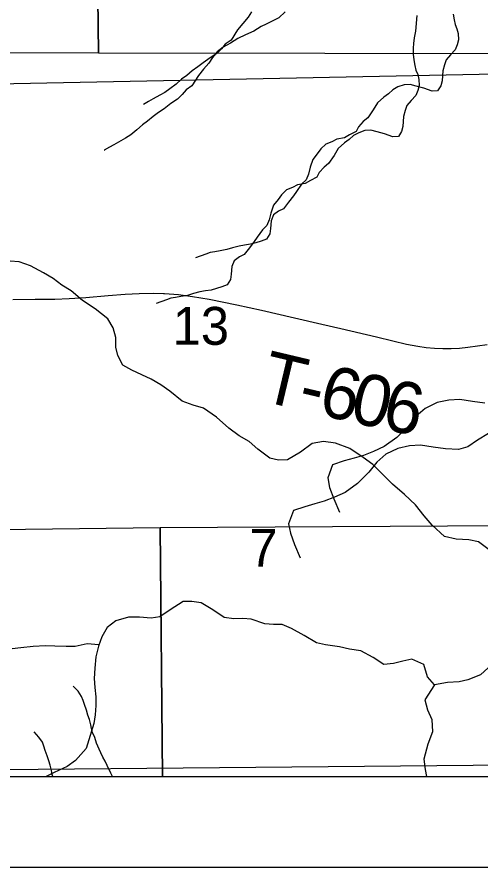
# Model space of a CAD drawing. Extents: x -21.1 to 50.3, y -4.9 to 22.1.
# Drawn here: x 4.74 to 5.252, y 14 to 14.939 of the extents above; entities that cross this region are included whole.
import ezdxf

# ---------------------------------------------------------------- set-up
doc = ezdxf.new("R2010")
doc.units = 0
for name, color, linetype in [('GM_X_Corporation', 7, 'Continuous'), ('GM_X_County', 7, 'Continuous'), ('GM_X_Minor_River', 7, 'Continuous'), ('GM_X_Rail_Line_Text', 7, 'Continuous'), ('GM_X_Section', 7, 'Continuous'), ('GM_X_Section_Text', 7, 'Continuous'), ('GM_X_Township_Road', 7, 'Continuous'), ('GM_X_Township_Road_Text', 7, 'Continuous'), ('SH_Cut_Line', 7, 'Continuous'), ('SH_Data', 7, 'Continuous')]:
    doc.layers.add(name, color=color, linetype=linetype)

msp = doc.modelspace()

# ---------------------------------------------------------------- linework, layer by layer
at = {"layer": 'GM_X_Corporation'}
for points in [[(4.90083, 14.1), (5.92427, 14.1), (5.91319, 14.38034), (4.89824, 14.3746)], [(3.89141, 14.1), (4.90083, 14.1), (4.89824, 14.3746), (3.888, 14.36212)]]:
    msp.add_lwpolyline(points, close=True, dxfattribs=at)
at = {"layer": 'GM_X_County'}
msp.add_lwpolyline([(8.9, 14.74638), (8.9, 20.9), (2.1, 20.9), (2.1, 14.1), (8.89319, 14.1)], dxfattribs=at)
at = {"layer": 'GM_X_Minor_River'}
for points in [[(5.0364, 14.94451), (5.0292, 14.93763), (5.01516, 14.93072), (5.00985, 14.92803), (5.00188, 14.92305), (4.99239, 14.91882), (4.98404, 14.91497), (4.97607, 14.90961), (4.96772, 14.90538), (4.96128, 14.90003), (4.95599, 14.89392), (4.95221, 14.88782), (4.94616, 14.88095), (4.94049, 14.87408), (4.93332, 14.86265), (4.92688, 14.85805), (4.92272, 14.85309), (4.91742, 14.84774), (4.91022, 14.84314), (4.90263, 14.8374), (4.89657, 14.83319), (4.8905, 14.8286), (4.88444, 14.82362), (4.87875, 14.81941), (4.8727, 14.81406), (4.86587, 14.80871), (4.86019, 14.80487), (4.85487, 14.80181), (4.84728, 14.79758), (4.84235, 14.7949), (4.83666, 14.79145), (4.83681, 14.7916)], [(4.99928, 14.94444), (4.9955, 14.93834), (4.98945, 14.93146), (4.98378, 14.92459), (4.97661, 14.91316), (4.97017, 14.90856), (4.96601, 14.9036), (4.96071, 14.89826), (4.95351, 14.89366), (4.94592, 14.88792), (4.93986, 14.8837), (4.93379, 14.87911), (4.92773, 14.87414), (4.92204, 14.86993), (4.91598, 14.86458), (4.90916, 14.85922), (4.90347, 14.85539), (4.89816, 14.85232), (4.89057, 14.8481), (4.88564, 14.84541), (4.87995, 14.84196), (4.88009, 14.84211)], [(5.18144, 14.94038), (5.18002, 14.9229), (5.17854, 14.91567), (5.17781, 14.90921), (5.17746, 14.90427), (5.1775, 14.89743), (5.17829, 14.89136), (5.17947, 14.88491), (5.18064, 14.87998), (5.18257, 14.87505), (5.18374, 14.86974), (5.18416, 14.8629), (5.18267, 14.85757), (5.18042, 14.85186), (5.1755, 14.84652), (5.17058, 14.84079), (5.16871, 14.83546), (5.16685, 14.82862), (5.16615, 14.81759), (5.16465, 14.81227), (5.16126, 14.80655), (5.15517, 14.80614), (5.14602, 14.8095), (5.13763, 14.81174), (5.13077, 14.8136), (5.1243, 14.81318), (5.11746, 14.81087), (5.11177, 14.80779), (5.10685, 14.80321), (5.10192, 14.79976), (5.09472, 14.79326), (5.0902, 14.78564), (5.08416, 14.77687), (5.07923, 14.77267), (5.07394, 14.76694), (5.0713, 14.76161), (5.06409, 14.75815), (5.0584, 14.7547), (5.05003, 14.75313), (5.04434, 14.75044), (5.03788, 14.74774), (5.0322, 14.7424), (5.02843, 14.73706), (5.02351, 14.73095), (5.02052, 14.7222), (5.01866, 14.71459), (5.01603, 14.70849), (5.01111, 14.70353), (5.00544, 14.69552), (5.00204, 14.69056), (4.99675, 14.6837), (4.99109, 14.67645), (4.98577, 14.67376), (4.98009, 14.66955), (4.97746, 14.66307), (4.97674, 14.65472), (4.97602, 14.64863), (4.97224, 14.64291), (4.96655, 14.6406), (4.96047, 14.63867), (4.95477, 14.63712), (4.9483, 14.63632), (4.94221, 14.63515), (4.93499, 14.63321), (4.92853, 14.63127), (4.92131, 14.63009), (4.91522, 14.62892), (4.91028, 14.62813), (4.90534, 14.6262), (4.89395, 14.62234)], [(5.22158, 14.94188), (5.22276, 14.93542), (5.22393, 14.93049), (5.22586, 14.92556), (5.22703, 14.92025), (5.22745, 14.91342), (5.22596, 14.90809), (5.22371, 14.90238), (5.21879, 14.89703), (5.21387, 14.89131), (5.212, 14.88598), (5.21013, 14.87913), (5.20943, 14.86811), (5.20794, 14.86279), (5.20455, 14.85707), (5.19846, 14.85665), (5.18931, 14.86002), (5.18092, 14.86226), (5.17406, 14.86412), (5.16759, 14.8637), (5.16075, 14.86138), (5.15506, 14.85831), (5.15014, 14.85373), (5.14521, 14.85028), (5.13801, 14.84378), (5.13349, 14.83616), (5.12745, 14.82739), (5.12252, 14.82318), (5.11722, 14.81745), (5.11459, 14.81212), (5.10738, 14.80866), (5.10169, 14.80521), (5.09332, 14.80365), (5.08763, 14.80095), (5.08117, 14.79826), (5.07549, 14.79291), (5.07172, 14.78757), (5.0668, 14.78146), (5.06381, 14.77271), (5.06195, 14.7651), (5.05932, 14.75901), (5.0544, 14.75404), (5.04873, 14.74604), (5.04533, 14.74108), (5.04004, 14.73421), (5.03437, 14.72696), (5.02906, 14.72427), (5.02337, 14.72006), (5.02075, 14.71359), (5.02003, 14.70523), (5.0193, 14.69915), (5.01553, 14.69343), (5.00983, 14.69112), (5.00376, 14.68918), (4.99805, 14.68763), (4.99159, 14.68684), (4.9855, 14.68566), (4.97828, 14.68372), (4.97182, 14.68179), (4.9646, 14.68061), (4.95851, 14.67944), (4.95357, 14.67865), (4.94863, 14.67672), (4.93724, 14.67286)], [(5.26126, 14.35012), (5.24956, 14.35891), (5.23895, 14.36125), (5.22491, 14.3621), (5.21203, 14.36483), (5.19845, 14.37744), (5.18979, 14.38773), (5.18, 14.39993), (5.16793, 14.41139), (5.15473, 14.42285), (5.14492, 14.43278), (5.13286, 14.44461), (5.12228, 14.45226), (5.10755, 14.46222), (5.09165, 14.46801), (5.07876, 14.46998), (5.06622, 14.46779), (5.05325, 14.458), (5.03878, 14.44974), (5.02891, 14.44943), (5.01944, 14.45138), (5.00622, 14.46133), (4.99641, 14.46973), (4.98544, 14.47625), (4.97412, 14.48467), (4.96054, 14.49689), (4.94618, 14.50684), (4.93482, 14.50995), (4.9227, 14.51458), (4.90911, 14.52528), (4.89891, 14.53255), (4.88833, 14.53869), (4.87811, 14.54368), (4.86714, 14.54868), (4.85731, 14.55405), (4.85169, 14.56471), (4.84947, 14.57421), (4.84954, 14.58483), (4.84658, 14.59547), (4.84057, 14.60537), (4.8266, 14.61646), (4.81262, 14.62565), (4.80017, 14.63635), (4.78996, 14.64249), (4.78015, 14.64976), (4.76956, 14.65627), (4.75519, 14.66395), (4.7427, 14.6682), (4.73284, 14.66902)], [(5.25654, 14.51238), (5.2429, 14.51418), (5.22889, 14.51636), (5.21679, 14.51552), (5.20394, 14.51278), (5.19074, 14.50624), (5.18058, 14.49745), (5.17195, 14.48639), (5.15955, 14.47417), (5.14561, 14.46421), (5.13392, 14.45882), (5.1226, 14.45457), (5.1124, 14.45147), (5.10145, 14.44836), (5.08861, 14.4441), (5.08341, 14.42965), (5.08537, 14.41904), (5.08999, 14.40656), (5.09615, 14.39181)], [(5.26081, 14.47888), (5.24838, 14.47121), (5.23783, 14.46393), (5.22763, 14.4612), (5.21325, 14.46186), (5.19961, 14.46367), (5.1856, 14.46585), (5.1735, 14.465), (5.16065, 14.46226), (5.14745, 14.45572), (5.13729, 14.44693), (5.12867, 14.43587), (5.11626, 14.42365), (5.10232, 14.41369), (5.09063, 14.4083), (5.07931, 14.40405), (5.06911, 14.40095), (5.05816, 14.39784), (5.04532, 14.39358), (5.04012, 14.37913), (5.04208, 14.36853), (5.0467, 14.35604), (5.05286, 14.34129)], [(5.20107, 14.20099), (5.19317, 14.21016), (5.18947, 14.22347), (5.17622, 14.22962), (5.16596, 14.2274), (5.1557, 14.22481), (5.14507, 14.22374), (5.13335, 14.2314), (5.11974, 14.23869), (5.10723, 14.24066), (5.09624, 14.24301), (5.0807, 14.24538), (5.07084, 14.24772), (5.05724, 14.25577), (5.04325, 14.26344), (5.03303, 14.26768), (5.02354, 14.26773), (5.01368, 14.26855), (4.99891, 14.27358), (4.98943, 14.2744), (4.97956, 14.27408), (4.96895, 14.27566), (4.95648, 14.28408), (4.94363, 14.29175), (4.93339, 14.29333), (4.9239, 14.29301), (4.90942, 14.28399), (4.89799, 14.2761), (4.88849, 14.27464), (4.8756, 14.27585), (4.86345, 14.27593), (4.84938, 14.27184), (4.83985, 14.26431), (4.83409, 14.25411), (4.83023, 14.24389), (4.82749, 14.23214), (4.82627, 14.21963), (4.82544, 14.20825), (4.82613, 14.19839), (4.8272, 14.18776), (4.82752, 14.17827), (4.82669, 14.16803), (4.82511, 14.15856), (4.82123, 14.1453), (4.81658, 14.13091), (4.80511, 14.11771), (4.79558, 14.11094), (4.78149, 14.10419), (4.7727, 14.1)], [(4.83077, 14.24533), (4.81772, 14.24662), (4.80442, 14.24367), (4.79455, 14.24335), (4.78203, 14.2438), (4.77179, 14.24424), (4.75812, 14.24357), (4.74445, 14.24214), (4.73496, 14.24106)], [(5.26422, 14.22376), (5.252, 14.21208), (5.23793, 14.20685), (5.22843, 14.20463), (5.21552, 14.20358), (5.20108, 14.20101), (5.19035, 14.18476), (5.19331, 14.17374), (5.19817, 14.16271), (5.19884, 14.14943), (5.19382, 14.1358), (5.18916, 14.11914), (5.1906, 14.10775), (5.19241, 14.1)], [(4.84578, 14.1), (4.844, 14.10368), (4.83974, 14.11199), (4.8378, 14.1169), (4.8351, 14.12143), (4.83278, 14.12596), (4.83122, 14.13012), (4.82812, 14.13692), (4.82616, 14.14298), (4.82383, 14.14865), (4.82265, 14.15281), (4.82185, 14.15698), (4.82027, 14.16303), (4.81871, 14.16757), (4.81714, 14.17325), (4.8148, 14.1793), (4.81324, 14.18384), (4.81168, 14.18838), (4.80783, 14.19403), (4.80247, 14.19968)], [(4.78001, 14.1), (4.77936, 14.1023), (4.77856, 14.10646), (4.77699, 14.11252), (4.77542, 14.11706), (4.77385, 14.12273), (4.77151, 14.12878), (4.76995, 14.13332), (4.76839, 14.13786), (4.76454, 14.14352), (4.75918, 14.14916)]]:
    msp.add_lwpolyline(points, dxfattribs=at)
at = {"layer": 'GM_X_Rail_Line_Text'}
msp.add_lwpolyline([(2.87846, 14.1), (8.9, 14.1)], dxfattribs=at)
at = {"layer": 'GM_X_Section'}
for points in [[(3.79257, 15.91968), (4.81833, 15.90809), (4.83046, 14.89886), (3.80555, 14.9006)], [(5.47621, 15.91802), (5.48909, 14.88008), (4.51635, 14.86043), (4.49511, 15.90479)], [(4.81833, 15.90809), (5.80373, 15.91699), (5.82059, 15.51878), (5.82959, 14.89726), (4.83046, 14.89886)], [(4.4455, 15.10201), (5.4459, 15.12082), (5.44344, 14.11411), (4.44387, 14.10477)]]:
    msp.add_lwpolyline(points, close=True, dxfattribs=at)
at = {"layer": 'GM_X_Township_Road'}
msp.add_lwpolyline([(4.73567, 14.62681), (4.76052, 14.62692), (4.78226, 14.62716), (4.79778, 14.62761), (4.81637, 14.62872), (4.84111, 14.63097), (4.85968, 14.63258), (4.87518, 14.63346), (4.89071, 14.63365), (4.90219, 14.63328), (4.90313, 14.63325), (4.91861, 14.63204), (4.93402, 14.63007), (4.95238, 14.62692), (4.98284, 14.62075), (5.01013, 14.61473), (5.04647, 14.60652), (5.07669, 14.5995), (5.09785, 14.59458), (5.13714, 14.5853), (5.15523, 14.5809), (5.17035, 14.5775), (5.18254, 14.57519), (5.19175, 14.57379), (5.20101, 14.57285), (5.2103, 14.57243), (5.21957, 14.57249), (5.22881, 14.57304), (5.238, 14.57401), (5.25935, 14.57712)], dxfattribs=at)
at = {"layer": 'SH_Cut_Line'}
msp.add_lwpolyline([(2.1, 14.1), (8.9, 14.1)], dxfattribs=at)
at = {"layer": 'SH_Data'}
msp.add_line((2, 14), (9, 14), dxfattribs=at)

# ---------------------------------------------------------------- texts
at = {"layer": 'GM_X_Section_Text'}
for s, height, p in [('13', 0.041856, (4.91211, 14.57665)), ('7', 0.04186, (4.99679, 14.33152))]:
    msp.add_text(s, height=height, rotation=0.00001, dxfattribs=at).set_placement(p)
at = {"layer": 'GM_X_Township_Road_Text'}
for s, rotation, p in [('T', 346.67679, (5.00697, 14.51533)), ('6', 346.82022, (5.07119, 14.50014)), ('0', 347.24099, (5.10571, 14.49206)), ('6', 348.49392, (5.14117, 14.48404)), ('-', 346.70346, (5.04836, 14.50553))]:
    msp.add_text(s, height=0.05682, rotation=rotation, dxfattribs=at).set_placement(p)

doc.saveas('drawing.dxf')
